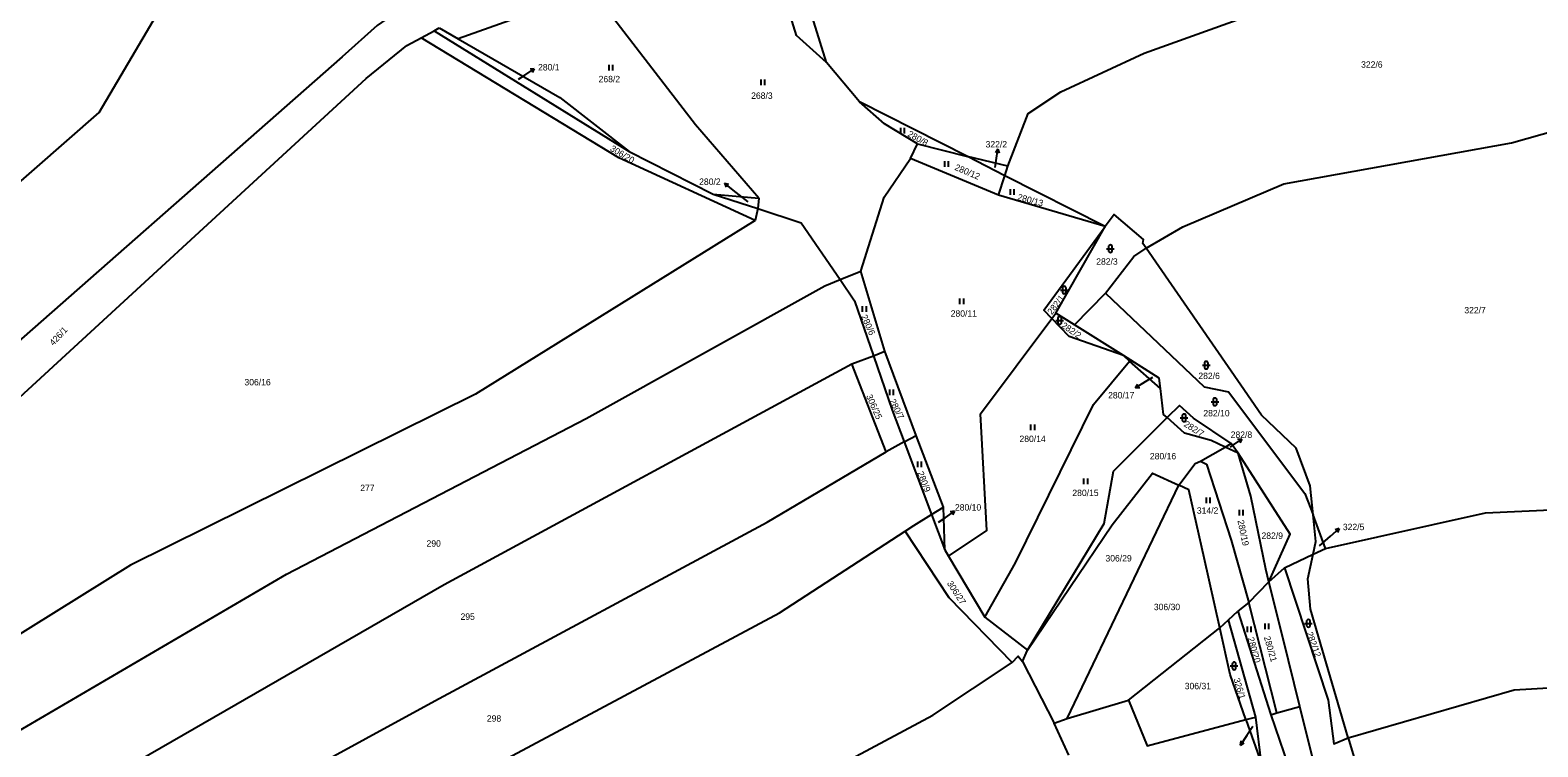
# Model space of a CAD drawing. Extents: x -680203 to -673936, y -1102717 to -1093650.
# Drawn here: x -678178.5 to -677779.2, y -1097129.1 to -1096939.2 of the extents above; entities that cross this region are included whole.
import ezdxf

# ---------------------------------------------------------------- set-up
doc = ezdxf.new("R2010")
doc.units = 0
for name, color, linetype in [('_Ideová část', 7, 'Continuous'), ('SOxx02xx_Staničení_Popis10', 7, 'Continuous'), ('SOxxxxxx_Koleje_hlavní_body_Popis10', 7, 'Continuous'), ('SOxxxxxx_Osa_bod_P', 7, 'Continuous'), ('x_prac', 7, 'Continuous')]:
    doc.layers.add(name, color=color, linetype=linetype)

msp = doc.modelspace()

# ---------------------------------------------------------------- linework, layer by layer
at = {"layer": '_Ideová část'}
msp.add_circle((-677321.69, -1096651.16), 1076.75, dxfattribs=at)
at = {"layer": 'SOxx02xx_Staničení_Popis10'}
for p, q in [((-678047.49, -1096951.12), (-678044.97, -1096949.49)), ((-678044.97, -1096949.49), (-678046.09, -1096949.61)), ((-678044.97, -1096949.49), (-678045.54, -1096950.45)), ((-678049.14, -1096952.2), (-678047.49, -1096951.12)), ((-677922.93, -1096975.63), (-677922.63, -1096973.76)), ((-677922.16, -1096970.8), (-677922.81, -1096971.71)), ((-677922.63, -1096973.76), (-677922.16, -1096970.8)), ((-677922.16, -1096970.8), (-677921.82, -1096971.86)), ((-677992.26, -1096981.64), (-677994.62, -1096979.79)), ((-677994.62, -1096979.79), (-677993.53, -1096980.01)), ((-677994.62, -1096979.79), (-677994.14, -1096980.8)), ((-677988.3, -1096984.7), (-677992.26, -1096981.64)), ((-677883.14, -1097032.43), (-677885.71, -1097033.98)), ((-677885.71, -1097033.98), (-677885.11, -1097033.03)), ((-677885.71, -1097033.98), (-677884.6, -1097033.89)), ((-677881.25, -1097031.3), (-677883.14, -1097032.43)), ((-677860.62, -1097049.63), (-677860.08, -1097049.26)), ((-677860.08, -1097049.26), (-677857.59, -1097047.58)), ((-677857.59, -1097047.58), (-677858.7, -1097047.73)), ((-677857.59, -1097047.58), (-677858.14, -1097048.56)), ((-677937.87, -1097069.61), (-677936.17, -1097068.43)), ((-677936.17, -1097068.43), (-677933.71, -1097066.71)), ((-677933.71, -1097066.71), (-677934.82, -1097066.87)), ((-677933.71, -1097066.71), (-677934.24, -1097067.69)), ((-677837, -1097075.87), (-677834.06, -1097073.27)), ((-677834.06, -1097073.27), (-677831.8, -1097071.3)), ((-677831.8, -1097071.3), (-677832.88, -1097071.58)), ((-677831.8, -1097071.3), (-677832.22, -1097072.34)), ((-677856.28, -1097126.14), (-677857.91, -1097128.66)), ((-677854.67, -1097123.7), (-677856.28, -1097126.14)), ((-677857.91, -1097128.66), (-677857.79, -1097127.54)), ((-677857.91, -1097128.66), (-677856.95, -1097128.09))]:
    msp.add_line(p, q, dxfattribs=at)
at = {"layer": 'SOxxxxxx_Koleje_hlavní_body_Popis10'}
for p, q in [((-678025.16, -1096949.93), (-678025.16, -1096948.43)), ((-678024.16, -1096949.93), (-678024.16, -1096948.43)), ((-677984.9, -1096953.85), (-677984.9, -1096952.35)), ((-677983.9, -1096953.85), (-677983.9, -1096952.35)), ((-677947.9, -1096966.58), (-677947.9, -1096965.08)), ((-677946.9, -1096966.58), (-677946.9, -1096965.08)), ((-677936.22, -1096975.41), (-677936.22, -1096973.91)), ((-677935.22, -1096975.41), (-677935.22, -1096973.91)), ((-677918.87, -1096982.9), (-677918.87, -1096981.4)), ((-677917.87, -1096982.9), (-677917.87, -1096981.4)), ((-677893.38, -1096997.14), (-677891.38, -1096997.14)), ((-677892.88, -1096996.64), (-677892.88, -1096997.64)), ((-677891.88, -1096997.64), (-677891.88, -1096996.64)), ((-677932.24, -1097011.86), (-677932.24, -1097010.36)), ((-677931.24, -1097011.86), (-677931.24, -1097010.36)), ((-677905.61, -1097008.09), (-677903.61, -1097008.09)), ((-677905.11, -1097007.59), (-677905.11, -1097008.59)), ((-677904.11, -1097008.59), (-677904.11, -1097007.59)), ((-677958.02, -1097013.83), (-677958.02, -1097012.33)), ((-677957.02, -1097013.83), (-677957.02, -1097012.33)), ((-677906.83, -1097016.16), (-677904.83, -1097016.16)), ((-677906.33, -1097015.66), (-677906.33, -1097016.66)), ((-677905.33, -1097016.66), (-677905.33, -1097015.66)), ((-677868, -1097027.99), (-677866, -1097027.99)), ((-677867.5, -1097027.49), (-677867.5, -1097028.49)), ((-677866.5, -1097028.49), (-677866.5, -1097027.49)), ((-677950.84, -1097035.94), (-677950.84, -1097034.44)), ((-677949.84, -1097035.94), (-677949.84, -1097034.44)), ((-677865.69, -1097037.71), (-677863.69, -1097037.71)), ((-677865.19, -1097037.21), (-677865.19, -1097038.21)), ((-677864.19, -1097038.21), (-677864.19, -1097037.21)), ((-677873.87, -1097041.96), (-677871.87, -1097041.96)), ((-677873.37, -1097041.46), (-677873.37, -1097042.46)), ((-677872.37, -1097042.46), (-677872.37, -1097041.46)), ((-677913.43, -1097045.24), (-677913.43, -1097043.74)), ((-677912.43, -1097045.24), (-677912.43, -1097043.74)), ((-677943.4, -1097055.01), (-677943.4, -1097053.51)), ((-677942.4, -1097055.01), (-677942.4, -1097053.51)), ((-677899.39, -1097059.55), (-677899.39, -1097058.05)), ((-677898.39, -1097059.55), (-677898.39, -1097058.05)), ((-677866.95, -1097064.55), (-677866.95, -1097063.05)), ((-677865.95, -1097064.55), (-677865.95, -1097063.05)), ((-677858.19, -1097067.79), (-677858.19, -1097066.29)), ((-677857.19, -1097067.79), (-677857.19, -1097066.29)), ((-677856.08, -1097098.76), (-677856.08, -1097097.26)), ((-677855.08, -1097098.76), (-677855.08, -1097097.26)), ((-677851.43, -1097097.9), (-677851.43, -1097096.4)), ((-677850.43, -1097097.9), (-677850.43, -1097096.4)), ((-677840.95, -1097096.4), (-677838.95, -1097096.4)), ((-677840.45, -1097095.9), (-677840.45, -1097096.9)), ((-677839.45, -1097096.9), (-677839.45, -1097095.9)), ((-677860.62, -1097107.68), (-677858.62, -1097107.68)), ((-677860.12, -1097107.18), (-677860.12, -1097108.18)), ((-677859.12, -1097108.18), (-677859.12, -1097107.18))]:
    msp.add_line(p, q, dxfattribs=at)
for centre, start, end in [((-677892.38, -1096996.64), 0, 180), ((-677892.38, -1096997.64), 180, 359.9879), ((-677904.61, -1097007.59), 0, 180), ((-677904.61, -1097008.59), 180, 359.9879), ((-677905.83, -1097015.66), 0, 180), ((-677905.83, -1097016.66), 180, 359.9879), ((-677867, -1097027.49), 0, 180), ((-677867, -1097028.49), 180, 359.9879), ((-677864.69, -1097037.21), 0, 180), ((-677864.69, -1097038.21), 180, 359.9879), ((-677872.87, -1097041.46), 0, 180), ((-677872.87, -1097042.46), 180, 359.9879), ((-677839.95, -1097095.9), 0, 180), ((-677839.95, -1097096.9), 180, 359.9879), ((-677859.62, -1097107.18), 0, 180), ((-677859.62, -1097108.18), 180, 359.9879)]:
    msp.add_arc(centre, 0.5, start, end, dxfattribs=at)
at = {"layer": 'x_prac'}
for p, q in [((-677967.58, -1096947.78), (-677977.73, -1096915.05)), ((-678074.89, -1096941.26), (-678071.52, -1096939.44)), ((-678071.52, -1096939.44), (-678070.16, -1096938.66)), ((-678071.52, -1096939.44), (-678019.83, -1096971.39)), ((-678070.16, -1096938.66), (-678065.11, -1096941.57)), ((-677958.84, -1096958.22), (-677967.58, -1096947.78)), ((-677930.24, -1096972.75), (-677958.84, -1096958.22)), ((-677945.32, -1096973.24), (-677943.43, -1096969.39)), ((-677943.43, -1096969.39), (-677930.24, -1096972.75)), ((-678019.83, -1096971.39), (-677997.55, -1096982.68)), ((-677922.01, -1096982.99), (-677945.32, -1096973.24)), ((-677920.32, -1096977.79), (-677930.24, -1096972.75)), ((-677919.53, -1096975.28), (-677930.24, -1096972.75)), ((-677922.01, -1096982.99), (-677920.32, -1096977.79)), ((-677920.32, -1096977.79), (-677919.53, -1096975.28)), ((-677893.75, -1096991.3), (-677920.32, -1096977.79)), ((-677997.55, -1096982.68), (-677985.8, -1096986.53)), ((-677997.55, -1096982.68), (-677985.46, -1096983.71)), ((-677985.46, -1096983.71), (-677985.8, -1096986.53)), ((-677893.75, -1096991.3), (-677922.01, -1096982.99)), ((-677985.8, -1096986.53), (-677986.45, -1096989.64)), ((-677906.86, -1097014.21), (-677893.75, -1096991.3)), ((-677963.99, -1097005.34), (-677958.48, -1097003.06)), ((-677952.14, -1097024.27), (-677958.48, -1097003.06)), ((-677901.88, -1097017.28), (-677893.64, -1097008.94)), ((-677907.93, -1097015.64), (-677906.86, -1097014.21)), ((-677901.88, -1097017.28), (-677906.86, -1097014.21)), ((-677888.95, -1097025.42), (-677901.88, -1097017.28)), ((-677960.88, -1097027.67), (-677955.13, -1097025.49)), ((-677955.13, -1097025.49), (-677952.14, -1097024.27)), ((-677943.87, -1097046.62), (-677952.14, -1097024.27)), ((-677887.3, -1097026.9), (-677888.95, -1097025.42)), ((-677951.77, -1097050.97), (-677960.88, -1097027.67)), ((-677879.13, -1097034.22), (-677887.3, -1097026.9)), ((-677946.99, -1097048.34), (-677951.77, -1097050.97)), ((-677946.99, -1097048.34), (-677943.87, -1097046.62)), ((-677946.99, -1097048.34), (-677939.75, -1097067.57)), ((-677936.6, -1097065.63), (-677943.87, -1097046.62)), ((-677868.55, -1097053.4), (-677862, -1097049.7)), ((-677862, -1097049.7), (-677860.38, -1097048.78)), ((-677858.53, -1097051.35), (-677862, -1097049.7)), ((-677858.53, -1097051.35), (-677860.38, -1097048.78)), ((-677868.55, -1097053.4), (-677866.9, -1097054.27)), ((-677903.82, -1097121.57), (-677874.28, -1097059.79)), ((-677939.75, -1097067.57), (-677936.6, -1097065.63)), ((-677936.23, -1097076.92), (-677936.6, -1097065.63)), ((-677939.75, -1097067.57), (-677936.23, -1097076.92)), ((-677835.38, -1097076.58), (-677838.66, -1097067.64)), ((-677936.23, -1097076.92), (-677935.22, -1097078.62)), ((-677846.28, -1097081.68), (-677838.65, -1097078.03)), ((-677838.65, -1097078.03), (-677835.38, -1097076.58)), ((-677935.22, -1097078.62), (-677925.65, -1097094.74)), ((-677850.39, -1097085.4), (-677846.28, -1097081.68)), ((-677855.73, -1097090.85), (-677850.39, -1097085.4)), ((-677861.07, -1097095.45), (-677858.6, -1097093.2)), ((-677855.73, -1097090.85), (-677858.6, -1097093.2)), ((-677858.6, -1097093.2), (-677849.86, -1097120.61)), ((-677848.3, -1097120.09), (-677855.73, -1097090.85)), ((-677925.65, -1097094.74), (-677914.34, -1097103.47)), ((-677887.6, -1097116.73), (-677863.4, -1097097.6)), ((-677863.4, -1097097.6), (-677861.07, -1097095.45)), ((-677853.84, -1097121.28), (-677861.07, -1097095.45)), ((-677915.65, -1097106.51), (-677914.34, -1097103.47)), ((-677915.65, -1097106.51), (-677907.26, -1097122.85)), ((-677903.82, -1097121.57), (-677887.6, -1097116.73)), ((-677907.26, -1097122.85), (-677903.82, -1097121.57)), ((-677856.53, -1097121.85), (-677853.84, -1097121.28)), ((-677856.53, -1097121.85), (-677852.35, -1097133.66)), ((-677852.35, -1097133.66), (-677853.84, -1097121.28)), ((-677849.86, -1097120.61), (-677848.3, -1097120.09)), ((-677848.3, -1097120.09), (-677842.18, -1097118.39)), ((-677903.39, -1097131.31), (-677907.26, -1097122.85))]:
    msp.add_line(p, q, dxfattribs=at)
for points in [[(-678202.41, -1096997.93), (-678160.23, -1096961.04), (-678140.96, -1096928.26), (-678108.33, -1096902.9), (-678023.18, -1096856.15)], [(-678008.22, -1096905.9), (-678038.22, -1096916.7), (-678076.86, -1096931.27), (-678086.61, -1096937.98), (-678095.82, -1096946.29), (-678197.71, -1097035.86)], [(-677919.53, -1096975.28), (-677914.15, -1096961.31), (-677905.47, -1096955.58), (-677883.47, -1096945.33), (-677843.8, -1096931.07), (-677782.67, -1096919.22), (-677755.08, -1096910.99)], [(-677967.58, -1096947.78), (-677975.5, -1096940.62), (-677981.38, -1096921.76), (-677977.73, -1096915.05)], [(-677985.46, -1096983.71), (-678002.25, -1096964.32), (-678029.51, -1096928.85), (-678065.11, -1096941.57)], [(-678190.19, -1097044.58), (-678089.47, -1096952.08), (-678078.74, -1096943.34), (-678074.89, -1096941.26)], [(-677986.45, -1096989.64), (-678022.57, -1096973.07), (-678074.89, -1096941.26)], [(-678065.11, -1096941.57), (-678038.17, -1096957.12), (-678019.83, -1096971.39)], [(-677943.43, -1096969.39), (-677952.24, -1096964.02), (-677958.84, -1096958.22)], [(-677882.9, -1096997), (-677873.24, -1096991.36), (-677846.44, -1096979.92), (-677786.11, -1096969.09), (-677741.49, -1096956.43)], [(-677958.48, -1097003.06), (-677952.32, -1096983.52), (-677945.32, -1096973.24)], [(-677986.45, -1096989.64), (-678060.55, -1097035.72), (-678151.91, -1097080.98), (-678192.13, -1097105.95), (-678222.77, -1097124.6)], [(-677985.8, -1096986.53), (-677974.28, -1096990.31), (-677963.99, -1097005.34)], [(-677882.9, -1096997), (-677883.8, -1096995.8), (-677883.58, -1096994.72), (-677891.38, -1096988.08), (-677893.75, -1096991.3)], [(-677907.93, -1097015.64), (-677910.05, -1097013.44), (-677893.75, -1096991.3)], [(-677893.64, -1097008.94), (-677886.16, -1096999.25), (-677882.9, -1096997)], [(-677838.66, -1097067.64), (-677839.44, -1097059.99), (-677843.17, -1097049.98), (-677852.38, -1097041.24), (-677857.85, -1097033.33), (-677882.9, -1096997)], [(-678193.92, -1097132.12), (-678110.59, -1097083.33), (-678031.21, -1097042.1), (-677968.01, -1097007.01), (-677963.99, -1097005.34)], [(-677963.99, -1097005.34), (-677960.12, -1097010.94), (-677955.13, -1097025.49)], [(-677893.64, -1097008.94), (-677867.57, -1097033.77), (-677861.06, -1097035.02), (-677840.87, -1097061.96), (-677838.66, -1097067.64)], [(-677935.22, -1097078.62), (-677925.15, -1097071.76), (-677926.75, -1097040.9), (-677907.93, -1097015.64)], [(-677888.95, -1097025.42), (-677903.32, -1097020.41), (-677907.93, -1097015.64)], [(-677955.13, -1097025.49), (-677950.14, -1097039.96), (-677946.99, -1097048.34)], [(-677879.13, -1097034.22), (-677879.46, -1097031.44), (-677888.95, -1097025.42)], [(-678176.91, -1097148.33), (-678068.83, -1097086.13), (-677960.88, -1097027.67)], [(-677925.65, -1097094.74), (-677917.51, -1097080.39), (-677896.87, -1097038.39), (-677887.3, -1097026.9)], [(-677877.34, -1097041.89), (-677878.31, -1097041.04), (-677879.13, -1097034.22)], [(-677914.34, -1097103.47), (-677894.03, -1097069.93), (-677891.56, -1097056.05), (-677877.34, -1097041.89)], [(-677860.38, -1097048.78), (-677870.4, -1097042.04), (-677874.12, -1097038.72), (-677877.34, -1097041.89)], [(-677862, -1097049.7), (-677865.72, -1097047.92), (-677872.77, -1097045.98), (-677877.34, -1097041.89)], [(-677835.38, -1097076.58), (-677793, -1097067.08), (-677756.47, -1097065.45), (-677721.68, -1097054.32), (-677713.01, -1097050.3)], [(-678161.72, -1097166.29), (-678071.34, -1097116.96), (-677983.28, -1097069.59), (-677951.77, -1097050.97)], [(-677874.28, -1097059.79), (-677869.96, -1097054.04), (-677868.55, -1097053.4)], [(-677866.9, -1097054.27), (-677860.38, -1097074.36), (-677855.73, -1097090.85)], [(-677850.39, -1097085.4), (-677851.25, -1097082.04), (-677855.15, -1097062.7), (-677858.53, -1097051.35)], [(-677850.39, -1097085.4), (-677844.75, -1097072.79), (-677858.53, -1097051.35)], [(-677914.34, -1097103.47), (-677891.89, -1097070.33), (-677881.23, -1097056.65), (-677874.28, -1097059.79)], [(-677863.4, -1097097.6), (-677867.59, -1097079.03), (-677871.61, -1097061), (-677874.28, -1097059.79)], [(-677946.7, -1097072.02), (-677944.42, -1097070.46), (-677939.75, -1097067.57)], [(-677838.65, -1097078.03), (-677837.95, -1097074.68), (-677838.66, -1097067.64)], [(-678149.39, -1097183.41), (-678075.22, -1097144.45), (-677980.04, -1097093.61), (-677946.7, -1097072.02)], [(-677918.41, -1097106.79), (-677935.06, -1097089.61), (-677946.7, -1097072.02)], [(-677829.41, -1097126.7), (-677839.4, -1097092.68), (-677840.09, -1097084.61), (-677838.65, -1097078.03)], [(-677846.28, -1097081.68), (-677834.67, -1097116.77), (-677833.22, -1097128.28), (-677829.41, -1097126.7)], [(-677842.18, -1097118.39), (-677846.67, -1097100.13), (-677850.39, -1097085.4)], [(-677856.53, -1097121.85), (-677860.7, -1097109.94), (-677863.4, -1097097.6)], [(-677918.41, -1097106.79), (-677916.81, -1097105.1), (-677915.65, -1097106.51)], [(-677829.41, -1097126.7), (-677785.47, -1097114.02), (-677751.86, -1097112.03), (-677701.09, -1097102.57)], [(-678121.47, -1097217.18), (-678061.26, -1097185.93), (-677939.4, -1097120.71), (-677918.41, -1097106.79)], [(-677887.6, -1097116.73), (-677882.66, -1097128.82), (-677856.53, -1097121.85)], [(-677849.86, -1097120.61), (-677840.68, -1097147.49), (-677834.96, -1097160.75)], [(-677829.1, -1097157.2), (-677835.38, -1097145.82), (-677842.18, -1097118.39)], [(-677829.41, -1097126.7), (-677825.17, -1097140.99), (-677810.51, -1097173.88)]]:
    msp.add_lwpolyline(points, dxfattribs=at)

# ---------------------------------------------------------------- texts
at = {"layer": 'SOxxxxxx_Osa_bod_P'}
for s, p in [('280/1', (-678043.97, -1096949.92)), ('322/6', (-677825.98, -1096949.2)), ('268/2', (-678027.93, -1096953.05)), ('268/3', (-677987.53, -1096957.44)), ('322/2', (-677925.44, -1096970.32)), ('280/2', (-678001.31, -1096980.24)), ('282/3', (-677896.13, -1097001.38)), ('280/11', (-677934.68, -1097015.15)), ('322/7', (-677798.64, -1097014.28)), ('282/6', (-677869.08, -1097031.68)), ('306/16', (-678121.74, -1097033.36)), ('280/17', (-677892.99, -1097036.82)), ('282/10', (-677867.76, -1097041.56)), ('282/8', (-677860.52, -1097047.27)), ('280/14', (-677916.46, -1097048.36)), ('280/16', (-677881.92, -1097052.95)), ('277', (-678091.06, -1097061.35)), ('280/15', (-677902.46, -1097062.68)), ('280/10', (-677933.55, -1097066.52)), ('314/2', (-677869.48, -1097067.36)), ('322/5', (-677830.81, -1097071.71)), ('282/9', (-677852.36, -1097074.03)), ('290', (-678073.51, -1097076.09)), ('306/29', (-677893.69, -1097080.01)), ('295', (-678064.51, -1097095.47)), ('306/30', (-677880.87, -1097092.91)), ('306/31', (-677872.69, -1097113.86)), ('298', (-678057.53, -1097122.45))]:
    msp.add_text(s, height=1.7, dxfattribs=at).set_placement(p)
for s, rotation, p in [('280/8', 331, (-677946.25, -1096967.25)), ('306/20', 329, (-678025.05, -1096971.06)), ('280/12', 337, (-677933.78, -1096976.2)), ('280/13', 345, (-677917.13, -1096984.19)), ('282/1', 53, (-677907.87, -1097014.76)), ('426/1', 47, (-678172.33, -1097022.95)), ('280/6', 294, (-677958.46, -1097015.07)), ('282/2', 326, (-677905.53, -1097017.88)), ('306/25', 294, (-677957.13, -1097036.2)), ('280/7', 296, (-677950.96, -1097037.43)), ('282/7', 328, (-677873.09, -1097044.07)), ('280/9', 291, (-677943.56, -1097056.49)), ('280/19', 282, (-677858.74, -1097069.19)), ('306/27', 303, (-677935.75, -1097085.8)), ('280/20', 286, (-677856.06, -1097100.32)), ('280/21', 286, (-677851.74, -1097100.08)), ('282/12', 290, (-677840.47, -1097098.99)), ('326/1', 287, (-677859.8, -1097111.19))]:
    msp.add_text(s, height=1.7, rotation=rotation, dxfattribs=at).set_placement(p)

doc.saveas('drawing.dxf')
